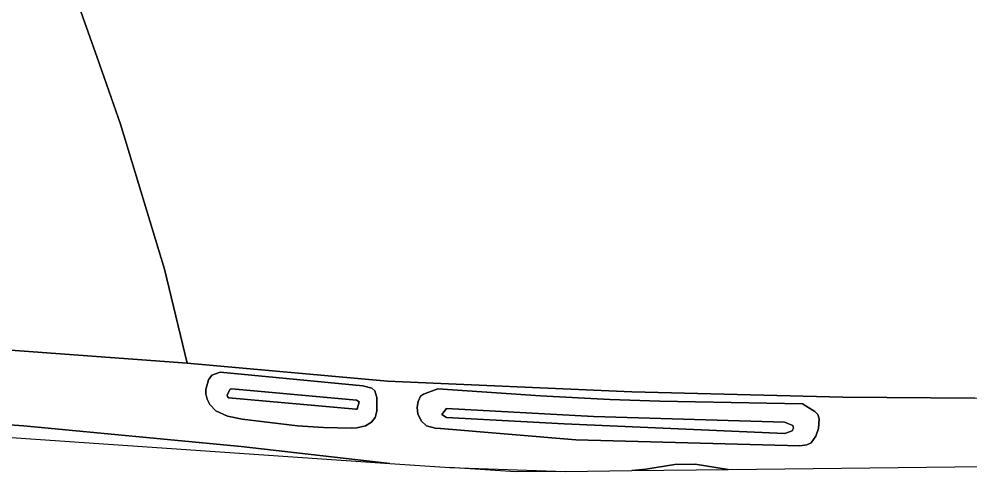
# Model space of a CAD drawing. Extents: x 162879 to 165540, y 384011 to 385181.
# Drawn here: x 163042.9 to 163130.7, y 384010.5 to 384052.4 of the extents above; entities that cross this region are included whole.
import ezdxf

# ---------------------------------------------------------------- set-up
doc = ezdxf.new("R2010")
doc.units = 0
for name, color, linetype in [('IMGEO_Grasland_overig', 7, 'Continuous'), ('IMGEO_Greppel_droge_sloot', 7, 'Continuous'), ('IMGEO_Groenvoorziening', 7, 'Continuous'), ('IMGEO_Hek', 7, 'Continuous'), ('IMGEO_Oever', 7, 'Continuous'), ('IMGEO_Spoorbaan_halfverhard', 7, 'Continuous'), ('IMGEO_Waterloop', 7, 'Continuous')]:
    doc.layers.add(name, color=color, linetype=linetype)

msp = doc.modelspace()

# ---------------------------------------------------------------- linework, layer by layer
at = {"layer": 'IMGEO_Grasland_overig'}
msp.add_lwpolyline([(163131.185, 384017.33), (163118.997, 384017.421), (163099.497, 384017.908), (163076.91, 384018.915), (163058.401, 384020.573), (163011.936, 384023.994), (163011.371, 384017.007), (163043.272, 384014.781), (163063.38, 384012.874), (163077.129, 384011.305), (163082.662, 384010.925), (163093.376, 384010.56), (163099.494, 384010.631), (163100.795, 384010.772), (163103.451, 384011.189), (163105.345, 384011.228), (163108.384, 384010.734), (163158.174, 384011.31)], dxfattribs=at)
for points in [[(163073.624, 384014.567), (163071.007, 384014.614), (163068.606, 384014.784), (163063.492, 384015.398), (163062.134, 384015.67), (163061.051, 384016.167), (163060.485, 384016.746), (163060.25, 384017.246), (163060.128, 384017.729), (163060.113, 384018.133), (163060.373, 384019.022), (163060.691, 384019.459), (163061.461, 384019.731), (163074.648, 384018.468), (163075.464, 384018.264), (163075.759, 384018.014), (163075.94, 384017.403), (163075.928, 384016.139), (163075.764, 384015.546), (163075.429, 384015.126), (163074.876, 384014.761), (163074.094, 384014.597)], [(163081.812, 384014.514), (163081.31, 384014.556), (163080.508, 384014.786), (163080.065, 384015.198), (163079.725, 384015.841), (163079.665, 384016.493), (163079.75, 384017.023), (163079.975, 384017.516), (163080.238, 384017.711), (163081.563, 384018.187), (163091.063, 384017.555), (163097.45, 384017.214), (163102.09, 384017.053), (163115.269, 384016.807), (163116.411, 384016.112), (163116.677, 384015.817), (163116.804, 384015.404), (163116.743, 384014.538), (163116.485, 384013.826), (163116.06, 384013.203), (163115.652, 384013.009), (163115.008, 384012.921), (163094.312, 384013.469)]]:
    msp.add_lwpolyline(points, close=True, dxfattribs=at)
at = {"layer": 'IMGEO_Greppel_droge_sloot'}
msp.add_lwpolyline([(163062.374, 384018.155), (163062.112, 384017.644), (163062.114, 384017.452), (163062.264, 384017.346), (163073.982, 384016.3), (163074.125, 384016.322), (163074.291, 384017.002), (163074.044, 384017.157), (163062.526, 384018.194)], close=True, dxfattribs=at)
at = {"layer": 'IMGEO_Groenvoorziening'}
for points in [[(163133.967, 384060.005), (163119.879, 384094.378), (163122.878, 384095.918), (163122.751, 384096.165), (163111.871, 384090.432), (163101.209, 384084.815), (163090.915, 384079.391), (163080.177, 384073.733), (163069.887, 384068.312), (163063.339, 384064.862), (163063.148, 384064.761), (163065.272, 384060.737), (163055.854, 384055.766), (163055.195, 384057.015), (163048.427, 384053.481), (163050.089, 384048.819), (163052.238, 384042.658), (163056.31, 384029.259), (163058.401, 384020.573), (163076.91, 384018.915), (163099.497, 384017.908), (163118.997, 384017.421), (163131.185, 384017.33)], [(163016.859, 384057.974), (163012.625, 384055.779), (163006.708, 384052.638), (163004.139, 384051.275), (163002.578, 384050.491), (163003.801, 384048.016), (163000, 384045.696), (162997.514, 384044.178), (163000, 384039.19), (163008.486, 384023.124), (163008.269, 384022.393), (163008.239, 384022.29), (163011.936, 384023.994), (163058.401, 384020.573), (163056.31, 384029.259), (163052.238, 384042.658), (163050.089, 384048.819), (163048.427, 384053.481)]]:
    msp.add_lwpolyline(points, dxfattribs=at)
at = {"layer": 'IMGEO_Hek'}
for points in [[(163058.401, 384020.573), (163011.936, 384023.994), (163008.239, 384022.29)], [(163152.377, 384017.473), (163147.683, 384017.393), (163146.628, 384017.375), (163140.104, 384017.264), (163131.185, 384017.33), (163118.997, 384017.421), (163099.497, 384017.908), (163076.91, 384018.915), (163058.401, 384020.573)]]:
    msp.add_lwpolyline(points, dxfattribs=at)
at = {"layer": 'IMGEO_Oever'}
for points in [[(163073.624, 384014.567), (163074.094, 384014.597), (163074.876, 384014.761), (163075.429, 384015.126), (163075.764, 384015.546), (163075.928, 384016.139), (163075.94, 384017.403), (163075.759, 384018.014), (163075.464, 384018.264), (163074.648, 384018.468), (163061.461, 384019.731), (163060.691, 384019.459), (163060.373, 384019.022), (163060.113, 384018.133), (163060.128, 384017.729), (163060.25, 384017.246), (163060.485, 384016.746), (163061.051, 384016.167), (163062.134, 384015.67), (163063.492, 384015.398), (163068.606, 384014.784), (163071.007, 384014.614)], [(163062.374, 384018.155), (163062.526, 384018.194), (163074.044, 384017.157), (163074.291, 384017.002), (163074.125, 384016.322), (163073.982, 384016.3), (163062.264, 384017.346), (163062.114, 384017.452), (163062.112, 384017.644)], [(163081.812, 384014.514), (163094.312, 384013.469), (163115.008, 384012.921), (163115.652, 384013.009), (163116.06, 384013.203), (163116.485, 384013.826), (163116.743, 384014.538), (163116.804, 384015.404), (163116.677, 384015.817), (163116.411, 384016.112), (163115.269, 384016.807), (163102.09, 384017.053), (163097.45, 384017.214), (163091.063, 384017.555), (163081.563, 384018.187), (163080.238, 384017.711), (163079.975, 384017.516), (163079.75, 384017.023), (163079.665, 384016.493), (163079.725, 384015.841), (163080.065, 384015.198), (163080.508, 384014.786), (163081.31, 384014.556)], [(163095.944, 384015.623), (163113.597, 384015.098), (163114.365, 384014.792), (163114.445, 384014.552), (163114.3, 384014.313), (163113.637, 384014.057), (163093.235, 384014.96), (163082.365, 384015.538), (163081.921, 384015.832), (163082.365, 384016.379)]]:
    msp.add_lwpolyline(points, close=True, dxfattribs=at)
at = {"layer": 'IMGEO_Spoorbaan_halfverhard'}
for points in [[(163077.129, 384011.305), (163063.38, 384012.874), (163043.272, 384014.781), (163011.371, 384017.007), (163005.772, 384017.434), (163005.178, 384017.765), (163005.523, 384017.125), (163007.914, 384016.932), (163008.507, 384016.015)], [(163108.384, 384010.734), (163105.345, 384011.228), (163103.451, 384011.189), (163100.795, 384010.772), (163099.494, 384010.631)], [(163093.376, 384010.56), (163088.753, 384010.507), (163082.662, 384010.925)]]:
    msp.add_lwpolyline(points, close=True, dxfattribs=at)
at = {"layer": 'IMGEO_Waterloop'}
msp.add_lwpolyline([(163095.944, 384015.623), (163082.365, 384016.379), (163081.921, 384015.832), (163082.365, 384015.538), (163093.235, 384014.96), (163113.637, 384014.057), (163114.3, 384014.313), (163114.445, 384014.552), (163114.365, 384014.792), (163113.597, 384015.098)], close=True, dxfattribs=at)

doc.saveas('drawing.dxf')
